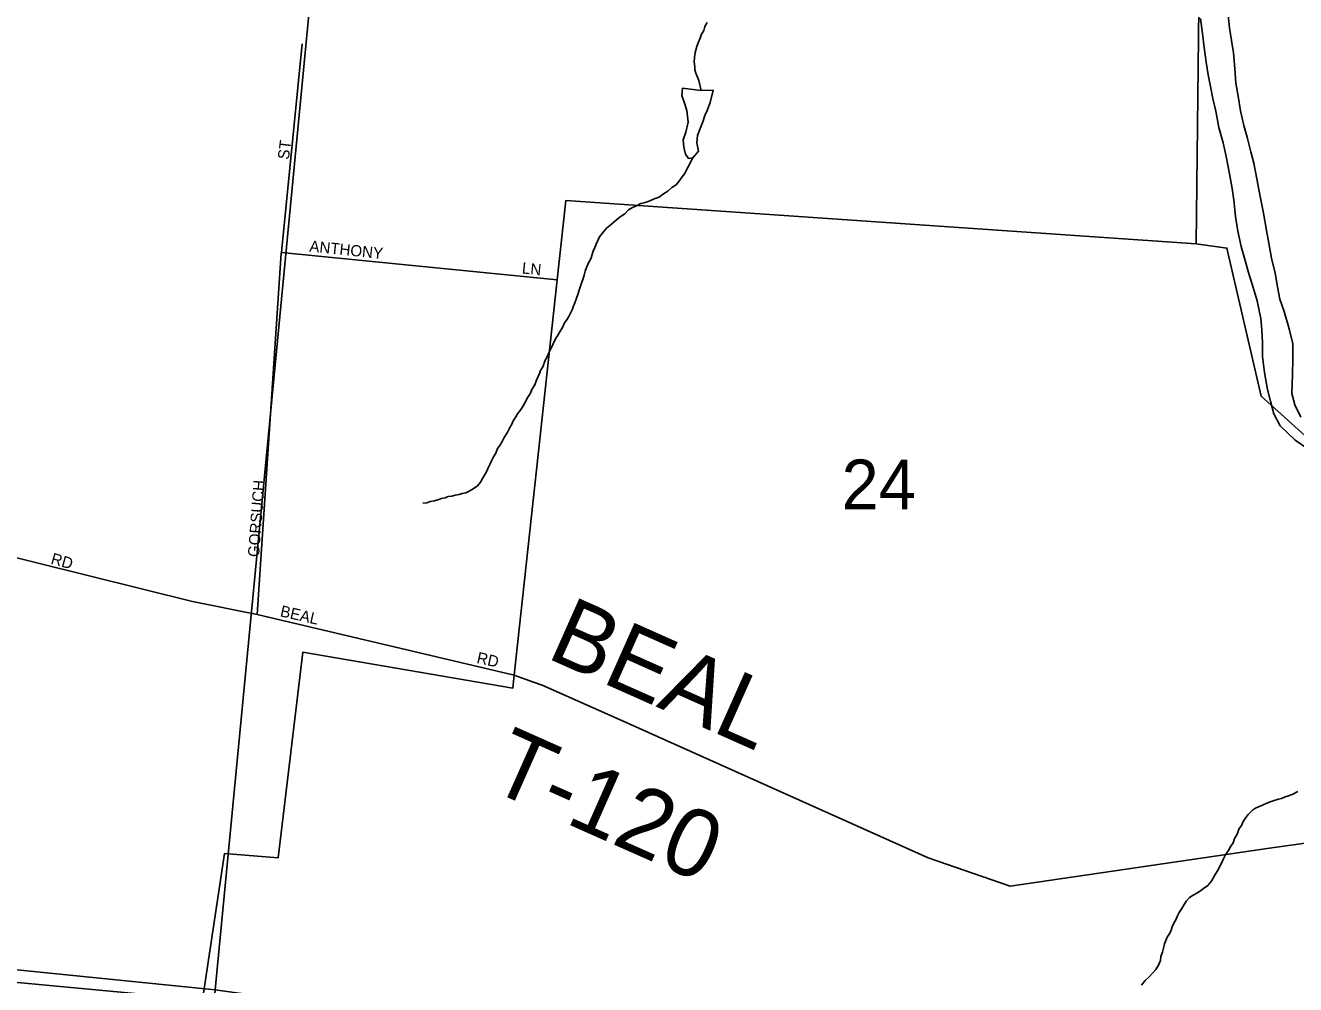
# Model space of a CAD drawing. Extents: x 1310247 to 1664935, y 284496 to 704931.
# Drawn here: x 1467039 to 1472666, y 562017 to 566266 of the extents above; entities that cross this region are included whole.
import ezdxf

# ---------------------------------------------------------------- set-up
doc = ezdxf.new("R2010")
doc.units = 0
for name, color, linetype in [('GM_X_Corporation_Text', 7, 'Continuous'), ('GM_X_County', 7, 'Continuous'), ('GM_X_County_Subdivision_Text', 7, 'Continuous'), ('GM_X_Major_Lake_Text', 7, 'Continuous'), ('GM_X_Minor_River_Text', 7, 'Continuous'), ('GM_X_Rail_Line', 7, 'Continuous'), ('GM_X_Township_Subdivision', 7, 'Continuous'), ('GM_X_US_Location', 7, 'Continuous')]:
    doc.layers.add(name, color=color, linetype=linetype)

msp = doc.modelspace()

# ---------------------------------------------------------------- linework, layer by layer
at = {"layer": 'GM_X_Corporation_Text'}
for points in [[(1468174.1, 565276.2), (1468265.3, 566184.7)], [(1468065.5, 563656.5), (1468172.2, 565256.9), (1468172.6, 565260.7), (1468174.1, 565276.2)], [(1468172.6, 565260.7), (1469394.9, 565139.4)], [(1464499.7, 564414.8), (1464904.2, 564376.4), (1465151.7, 564353.9), (1465229.9, 564346.8), (1465282.2, 564365.7), (1465316.5, 564393.5), (1465346, 564437.2), (1465374.3, 564491.5), (1465449.3, 564480.9), (1465866.3, 564359.2), (1466026.9, 564308.5), (1466224.1, 564238.8), (1466336.3, 564192.7), (1466756.8, 563973), (1466862, 563941.1), (1467779.7, 563714.4), (1468065.5, 563656.5)], [(1468065.5, 563656.5), (1469204.5, 563387.5), (1469252.6, 563370.3), (1469290.2, 563356.9)]]:
    msp.add_lwpolyline(points, dxfattribs=at)
at = {"layer": 'GM_X_County'}
for points in [[(1468398.6, 567407), (1467880, 561994.1), (1462373.8, 562548.6), (1462854.6, 567868.4)], [(1473763.6, 566593.3), (1473262.1, 561240.1), (1467880, 561994.1), (1468398.6, 567407)], [(1462373.8, 562548.6), (1467880, 561994.1), (1467425.8, 556605.9), (1461881.3, 557141.1)]]:
    msp.add_lwpolyline(points, close=True, dxfattribs=at)
at = {"layer": 'GM_X_County_Subdivision_Text'}
msp.add_lwpolyline([(1469290.2, 563356.9), (1469327.5, 563343.5), (1469670.6, 563191.4), (1471038.6, 562578.8), (1471402.2, 562452.2), (1472540.2, 562619), (1473395.8, 562740), (1473675.5, 562779.6), (1473686.5, 562781.1)], dxfattribs=at)
at = {"layer": 'GM_X_Major_Lake_Text'}
for points in [[(1472736, 564423.5), (1472513.2, 564624.1), (1472361.9, 565279.7), (1472226.2, 565298.7), (1472241.7, 566736.9), (1471628.8, 566793.3), (1471698.9, 567576.8), (1469807.5, 567647.8), (1469690.1, 567650.6), (1469687.7, 568085.9), (1469691.3, 568148.4), (1469678, 568195.2), (1469564.6, 568524.1), (1469462.5, 568847.4), (1469286.8, 569148), (1469138.7, 569259.5), (1468989.1, 569309.7), (1468512.8, 569322.4), (1468127.3, 569430.2), (1467881.9, 569558.7), (1467764.4, 569677), (1467761.6, 569926.6), (1467750.2, 570315.2)], [(1472241.7, 566736.9), (1472226.2, 565298.7), (1469433.1, 565490.8), (1469394.9, 565139.3), (1469204.5, 563387.5), (1469198.3, 563330.4), (1468268.1, 563489), (1468158, 562578.3), (1467920.4, 562597.1), (1467823.8, 561948.5), (1465081.1, 562206.6)]]:
    msp.add_lwpolyline(points, dxfattribs=at)
at = {"layer": 'GM_X_Minor_River_Text'}
for points in [[(1472244.8, 566297.4), (1472253.1, 566231), (1472261.5, 566168.7), (1472269.8, 566104.3), (1472278.4, 566047.9), (1472289, 565995.5), (1472299.7, 565943.1), (1472312.2, 565886.7), (1472326.3, 565814.2), (1472344.6, 565745.5), (1472359, 565685), (1472373, 565608.5), (1472385.3, 565544), (1472392, 565491.7), (1472400.1, 565419.3), (1472410.4, 565354.9), (1472424.7, 565286.4), (1472439.4, 565235.9), (1472457.7, 565171.3), (1472478, 565104.6), (1472496.5, 565046), (1472512.5, 564967.4), (1472517.1, 564917.2), (1472519.7, 564861), (1472520.1, 564798.8), (1472528.2, 564728.5), (1472542.3, 564653.9), (1472554.9, 564601.5), (1472569.5, 564545), (1472598.2, 564492.2), (1472664.6, 564428.3), (1472719.6, 564390.9)], [(1472653.7, 564855.6), (1472637.4, 564922.2), (1472615.4, 564998.9), (1472596.8, 565053.5), (1472586.2, 565107.9), (1472575.8, 565168.3), (1472559.5, 565234.9), (1472547.2, 565301.4), (1472536.7, 565357.8), (1472524.6, 565434.3), (1472508.6, 565508.8), (1472494.6, 565587.4), (1472480.4, 565655.9), (1472467.7, 565706.3), (1472451.3, 565770.9), (1472436.7, 565823.4), (1472422.4, 565887.9), (1472412, 565952.3), (1472401.5, 566010.8), (1472397.2, 566075), (1472391, 566145.3), (1472382.4, 566199.7), (1472373.9, 566256), (1472365.7, 566324.4)], [(1470059.2, 566279), (1470048.8, 566261.1), (1470044.4, 566243.2), (1470032, 566225.4), (1470027.6, 566209.4), (1470019.2, 566189.6), (1470012.8, 566173.6), (1470006.2, 566145.7), (1470003.7, 566123.7), (1470001.3, 566105.7), (1470004.9, 566083.5), (1470004.6, 566069.5), (1470008.3, 566055.4), (1470015.9, 566037.2), (1470021.6, 566023), (1470032.6, 565978.6)], [(1470032.6, 565978.6), (1469950.3, 565988.3), (1469947.4, 565956.3), (1469956.6, 565926), (1469969.7, 565889.6), (1469974.3, 565837.4), (1469965.2, 565793.5), (1469952.3, 565759.7), (1469955.5, 565727.6), (1469962.6, 565695.3), (1469976.2, 565676.9), (1469996.3, 565680.4), (1470021.1, 565709.9), (1470014, 565746.2), (1470016.8, 565778.2), (1470027.7, 565810), (1470040.5, 565839.7)], [(1470040.5, 565839.7), (1470049.2, 565867.6), (1470059.8, 565889.3), (1470072.7, 565925.1), (1470086.2, 565978.9), (1470032.6, 565978.6)], [(1469996.3, 565680.4), (1469958.5, 565609.1), (1469948.2, 565595.2), (1469933.7, 565575.5), (1469921.4, 565559.7), (1469903.1, 565548.1), (1469884.7, 565532.4), (1469866.4, 565520.8), (1469846.1, 565505.2), (1469823.9, 565497.6), (1469801.6, 565488.1), (1469779.5, 565480.5), (1469765.4, 565476.8), (1469743.1, 565465.3), (1469728.9, 565459.6), (1469710.7, 565449.9), (1469694.3, 565432.2), (1469674, 565418.6), (1469657.6, 565405), (1469635.2, 565385.4), (1469612.8, 565367.8), (1469600.4, 565352), (1469581.9, 565330.4), (1469573.5, 565310.5), (1469567.2, 565296.6), (1469560.9, 565282.7), (1469554.5, 565266.8), (1469543.8, 565232.9), (1469533.4, 565215.1), (1469524.9, 565193.2), (1469518.5, 565177.3), (1469514.1, 565159.3), (1469509.8, 565145.4), (1469503.5, 565129.4), (1469499.1, 565115.5), (1469492.7, 565093.6), (1469486.2, 565073.7), (1469479.9, 565057.7), (1469473.4, 565037.8), (1469465, 565019.9), (1469460.7, 565006), (1469454.4, 564992.1), (1469446, 564976.2), (1469437.7, 564962.4), (1469427.4, 564948.5), (1469419, 564930.7), (1469406.5, 564908.9), (1469396.1, 564891), (1469387.8, 564877.2), (1469377.3, 564855.3), (1469366.8, 564833.5), (1469358.4, 564815.6), (1469350, 564797.8), (1469341.7, 564783.9), (1469331.1, 564754), (1469320.7, 564738.2), (1469316.4, 564724.3), (1469310.1, 564710.3), (1469303.7, 564694.4), (1469295.3, 564674.6), (1469282.8, 564652.8), (1469276.4, 564636.9), (1469262, 564615.1), (1469253.6, 564599.2), (1469239, 564573.5), (1469230.7, 564559.6), (1469218.4, 564545.8), (1469212.1, 564531.9), (1469199.7, 564514.2), (1469193.4, 564500.2), (1469183, 564482.4), (1469172.5, 564460.6), (1469160, 564440.8), (1469151.6, 564422.9), (1469141.2, 564405.1), (1469130.9, 564391.3), (1469122.5, 564371.4), (1469112.1, 564355.6), (1469103.7, 564337.7), (1469097.4, 564323.8), (1469089, 564305.9), (1469082.7, 564292), (1469072.3, 564274.2), (1469063.9, 564258.3), (1469055.6, 564242.4), (1469041.2, 564226.7), (1469022.9, 564213.1), (1469004.7, 564203.4), (1468990.5, 564195.7), (1468974.4, 564192.1), (1468960.3, 564188.3), (1468942.2, 564184.7), (1468928.1, 564181), (1468912, 564179.4), (1468897.9, 564173.7), (1468881.8, 564170), (1468865.6, 564164.3), (1468851.5, 564160.6), (1468831.4, 564157), (1468817.3, 564151.3), (1468799.2, 564149.7)], [(1472689.2, 564530), (1472662.6, 564584.8), (1472649.9, 564635.2), (1472652.1, 564719.3), (1472653.9, 564787.5), (1472653.7, 564855.6)], [(1472676.6, 562872), (1472650.2, 562858.5), (1472634.1, 562852.9), (1472620, 562849.2), (1472603.8, 562841.5), (1472589.7, 562837.8), (1472571.5, 562832.2), (1472557.4, 562828.4), (1472539.3, 562820.8), (1472519, 562811.2)], [(1472519, 562811.2), (1472504.9, 562805.5), (1472488.7, 562797.8), (1472474.5, 562790.1), (1472456, 562770.5), (1472445.7, 562756.7), (1472433.3, 562738.9), (1472426.9, 562720.9), (1472414.6, 562705.2), (1472410.3, 562691.2), (1472404, 562677.3), (1472395.6, 562663.5), (1472389.2, 562645.5), (1472378.9, 562629.7), (1472370.5, 562613.8), (1472356, 562592.1), (1472343.5, 562568.3), (1472333, 562546.5), (1472320.4, 562520.7), (1472310.1, 562504.8), (1472301.8, 562491), (1472291.4, 562473.2), (1472277, 562455.4), (1472258.6, 562441.8), (1472244.4, 562432), (1472228.2, 562422.4), (1472211.9, 562412.7), (1472195.7, 562403), (1472183.4, 562387.2), (1472173, 562371.4), (1472162.6, 562353.6), (1472150.2, 562335.8), (1472141.8, 562317.9), (1472135.5, 562304), (1472127.1, 562288.2), (1472118.8, 562272.3), (1472114.5, 562258.3), (1472108.2, 562244.4), (1472097.7, 562226.6), (1472091.4, 562212.7), (1472085.1, 562196.8), (1472080.7, 562178.8), (1472076.3, 562160.9), (1472069.8, 562140.9), (1472067.5, 562123), (1472059, 562103.1), (1472046.6, 562083.3), (1472034.2, 562069.5), (1472017.8, 562051.8), (1471999.4, 562034.2), (1471983, 562014.5)]]:
    msp.add_lwpolyline(points, dxfattribs=at)

# ---------------------------------------------------------------- texts
at = {"layer": 'GM_X_Rail_Line'}
for s, rotation, p in [('ST', 82.8783, (1468205.7, 565670)), ('ANTHONY', 354.1259, (1468295.2, 565264.6)), ('LN', 353.9946, (1469236.8, 565167.8)), ('GORSUCH', 85.6702, (1468073.7, 563909.5)), ('RD', 344.4596, (1467148.2, 563882.1)), ('BEAL', 347.1199, (1468164.2, 563649)), ('RD', 347.4763, (1469035.3, 563442.2))]:
    msp.add_text(s, height=50, rotation=rotation, dxfattribs=at).set_placement(p)
at = {"layer": 'GM_X_Township_Subdivision'}
for s, rotation, p in [('BEAL', 336.0133, (1469340.8, 563467.1)), ('T-120', 336.0668, (1469078.6, 562888.7))]:
    msp.add_text(s, height=300, rotation=rotation, dxfattribs=at).set_placement(p)
at = {"layer": 'GM_X_US_Location'}
msp.add_text('24', height=221, rotation=0, dxfattribs=at).set_placement((1470654.8, 564122))

doc.saveas('drawing.dxf')
